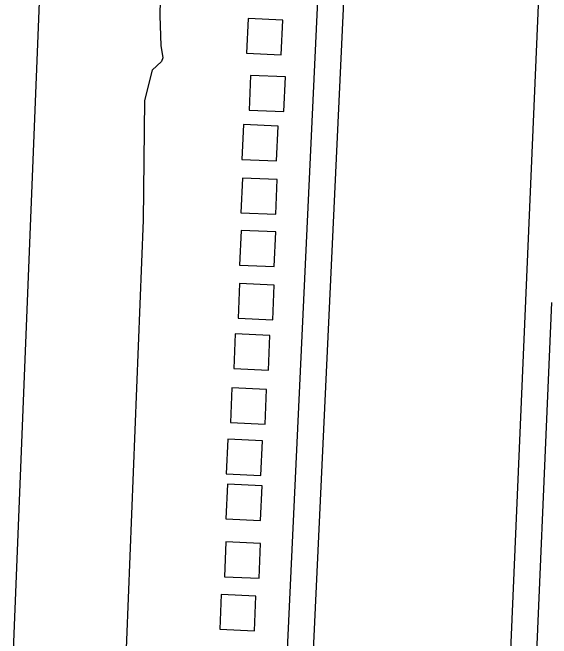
# Model space of a CAD drawing. Extents: x 3683402 to 3721514, y 487807 to 513565.
# Drawn here: x 3698515 to 3699136, y 508259 to 508980 of the extents above; entities that cross this region are included whole.
import ezdxf

# ---------------------------------------------------------------- set-up
doc = ezdxf.new("R2010")
doc.units = 0
for name, color, linetype in [('V-BLDG-OTLN', 7, 'Continuous'), ('V-ROAD-CNTR', 7, 'Continuous'), ('V-TOPO-SHOR', 7, 'Continuous')]:
    doc.layers.add(name, color=color, linetype=linetype)

msp = doc.modelspace()

# ---------------------------------------------------------------- linework, layer by layer
at = {"layer": 'V-BLDG-OTLN'}
for points in [[(3698824.37, 508931.71), (3698826.18, 508971.67), (3698786.22, 508973.48), (3698784.41, 508933.52)], [(3698827.21, 508866.16), (3698829.02, 508906.12), (3698789.06, 508907.93), (3698787.25, 508867.97)], [(3698818.97, 508809.4), (3698820.78, 508849.36), (3698780.82, 508851.17), (3698779.01, 508811.21)], [(3698817.88, 508747.86), (3698819.69, 508787.81), (3698779.73, 508789.63), (3698777.92, 508749.67)], [(3698816.31, 508687.56), (3698818.12, 508727.52), (3698778.16, 508729.33), (3698776.35, 508689.37)], [(3698814.48, 508626.27), (3698816.29, 508666.23), (3698776.33, 508668.04), (3698774.52, 508628.08)], [(3698809.45, 508568.24), (3698811.26, 508608.2), (3698771.3, 508610.01), (3698769.49, 508570.05)], [(3698805.62, 508506.22), (3698807.44, 508546.18), (3698767.48, 508547.99), (3698765.67, 508508.04)], [(3698800.83, 508446.95), (3698802.65, 508486.91), (3698762.69, 508488.72), (3698760.87, 508448.76)], [(3698800.33, 508395.08), (3698802.15, 508435.04), (3698762.19, 508436.85), (3698760.38, 508396.89)], [(3698798.7, 508328.58), (3698800.51, 508368.54), (3698760.55, 508370.35), (3698758.74, 508330.39)], [(3698793.4, 508268.07), (3698795.21, 508308.02), (3698755.25, 508309.84), (3698753.44, 508269.88)]]:
    msp.add_lwpolyline(points, close=True, dxfattribs=at)
at = {"layer": 'V-ROAD-CNTR'}
for points in [[(3698886.57, 509430.09), (3698801.77, 507621.85), (3698801.57, 507600.45), (3698797.43, 507570.87), (3698784.59, 507474.11)], [(3698916.54, 509428.78), (3698831.76, 507621), (3698831.55, 507598.22), (3698827.15, 507566.82), (3698814.71, 507472.99)], [(3699138.72, 509419.08), (3699060.63, 507591.81), (3699054.77, 507540.66), (3699040.21, 507453.58)], [(3699135.73, 508646.37), (3699090.56, 507589.46), (3699084.49, 507536.48), (3699069.78, 507448.48)]]:
    msp.add_lwpolyline(points, dxfattribs=at)
at = {"layer": 'V-TOPO-SHOR'}
for points in [[(3698514.62, 508216.62), (3698551.6, 509136.5), (3698597.83, 510057.78), (3698601.65, 510141.79), (3698601.01, 510166.72), (3698607.53, 510202.3), (3698617.62, 510240.72), (3698622.7, 510272.04), (3698631.4, 510323.28), (3698633.66, 510366.71), (3698636.9, 510494.16), (3698664.17, 511030.98), (3698664.92, 511045.93), (3698671.4, 511067.98), (3698675.03, 511092.18), (3698675.81, 511112.83), (3698672.45, 511181.2), (3698684.56, 511534.22)], [(3698688.46, 509183.8), (3698684.27, 508976.6), (3698685.59, 508942.42), (3698687.68, 508928.17), (3698686.24, 508923.9), (3698675.53, 508913.96), (3698666.88, 508879.1), (3698665.04, 508740.96), (3698644.12, 508208.92)]]:
    msp.add_lwpolyline(points, dxfattribs=at)

doc.saveas('drawing.dxf')
